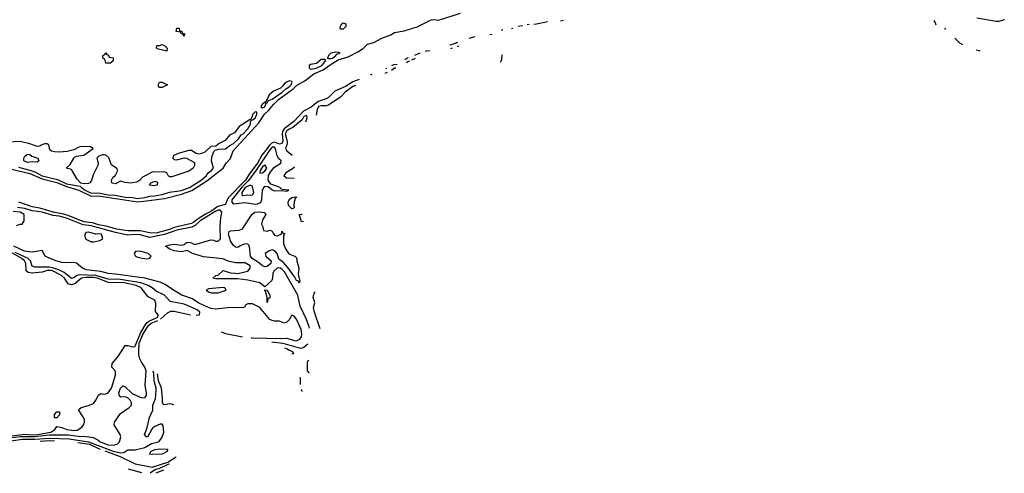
# Model space of a CAD drawing. Header units: inches. Extents: x 2348352 to 2479776, y 460422 to 613655.
# Tile 556 of 590: x 2471667 to 2479713, y 578952 to 582664. Entities that reach past the tile are written whole.
import ezdxf

# ---------------------------------------------------------------- set-up
doc = ezdxf.new("R2010")
doc.units = ezdxf.units.IN
doc.header["$MEASUREMENT"] = 0
doc.layers.add('C4577', color=7, linetype='Continuous')
doc.layers.add('C4578', color=7, linetype='Continuous')

msp = doc.modelspace()

# ---------------------------------------------------------------- linework, layer by layer
at = {"layer": 'C4577', "color": 4}
msp.add_line((2472842.8, 578977.3, 16), (2472779.6, 578951.9, 16), dxfattribs=at)
for points, elevation in [([(2471590, 579241.5), (2471670, 579253.3), (2471790, 579254.6), (2471910, 579267.2), (2472065.8, 579265.8), (2472145.2, 579254.8), (2472213.4, 579253.4), (2472266, 579246), (2472305.5, 579225.5), (2472325.3, 579210), (2472390, 579184.8), (2472430, 579181.8), (2472464, 579190), (2472482.7, 579210), (2472492, 579250), (2472486.6, 579270), (2472439, 579350), (2472442.7, 579370), (2472490, 579442), (2472561.2, 579490), (2472579.3, 579510), (2472579.3, 579530), (2472569.5, 579549.5), (2472550, 579569), (2472530, 579577.2), (2472494, 579574), (2472483.2, 579583.2), (2472476, 579610), (2472489.6, 579650), (2472510, 579667.3), (2472530, 579660.7), (2472585.5, 579605.5), (2472650, 579574), (2472670, 579568.9), (2472690, 579572.7), (2472702, 579590), (2472703.1, 579610), (2472693.1, 579670), (2472701.4, 579790), (2472690, 579820.5), (2472661, 579861), (2472647.8, 579890), (2472640.9, 579920.9), (2472639.2, 579970), (2472642, 580000)], 24), ([(2471601.8, 579258.2), (2471710, 579272.6), (2471770, 579267.6), (2471813.2, 579270), (2471922, 579290), (2471955.3, 579310), (2471970, 579334), (2472010, 579326.8), (2472052, 579310), (2472110, 579302), (2472135.4, 579304.6), (2472175.1, 579330), (2472189.5, 579350), (2472196.2, 579370), (2472196.2, 579390), (2472189.4, 579410), (2472148.7, 579471.3), (2472170, 579491.3), (2472230, 579507.3), (2472270, 579524), (2472289.4, 579550), (2472310, 579591.3), (2472330, 579606), (2472350, 579600.7), (2472370, 579602), (2472390, 579610.5), (2472416.3, 579650), (2472450, 579754), (2472449.1, 579789.1), (2472420.4, 579820.4), (2472422, 579850), (2472471.9, 579908.1), (2472530, 579998), (2472550, 579998), (2472590, 579986), (2472610, 579990.7), (2472613.8, 580000)], 28), ([(2473873.9, 580000), (2473950, 579978), (2473970, 579976.4), (2473990, 579983), (2474008.9, 580000)], 12), ([(2473830.3, 579978.5), (2473850, 579972.3), (2473862.8, 579962.7), (2473896.3, 579950), (2473904.7, 579930), (2473890.6, 579926.5)], 8), ([(2474028.4, 579874.1), (2474014.8, 579865.2), (2474014.8, 579790), (2474030, 579774.8), (2474033.5, 579776.9)], 12), ([(2471574.1, 579214.1), (2471690, 579231.2), (2471790, 579231.2), (2471910, 579240.6), (2472070, 579233.2), (2472230, 579209.6), (2472430, 579132), (2472490, 579119.4), (2472516.6, 579123.4), (2472550, 579143.2), (2472610, 579144.2), (2472690, 579163.5), (2472744, 579196), (2472790, 579205.7), (2472806.3, 579213.7), (2472831.1, 579248.9), (2472843.6, 579290), (2472840.2, 579340.2), (2472830, 579355.3), (2472813.6, 579353.6), (2472770, 579335.1), (2472756.1, 579323.9), (2472746.6, 579313.4), (2472712.5, 579247.5), (2472704, 579250), (2472688, 579270), (2472704.9, 579315.1), (2472727.2, 579410), (2472754.2, 579470), (2472753.7, 579510), (2472775.9, 579564.1), (2472782.8, 579630), (2472781.8, 579650), (2472765.4, 579710), (2472762.1, 579770), (2472757.1, 579787.3)], 16), ([(2472927, 579510.5), (2472910, 579517.2), (2472890, 579519.3), (2472850, 579513.2), (2472839, 579519), (2472832.7, 579532.7), (2472834.5, 579570), (2472824.4, 579650), (2472800.9, 579710), (2472793.1, 579766.1)], 12), ([(2473955.1, 579737.9), (2473958, 579730), (2473957.5, 579679.9)], 8), ([(2473968.2, 579639.1), (2473970, 579636), (2473972.9, 579620.9)], 8), ([(2471834.1, 579216.4), (2471910, 579221.1), (2471951.6, 579217)], 12), ([(2472141.3, 579203.9), (2472237.6, 579190), (2472299.8, 579159.8), (2472325.3, 579150.4)], 12), ([(2472361.8, 579136.9), (2472488.7, 579090), (2472610.6, 579030), (2472750, 579003.1), (2472876.6, 579043.4), (2472946.8, 579087)], 12), ([(2472891.1, 579025.9), (2472876.5, 579023.5), (2472804, 578990), (2472775.6, 578984.4), (2472731.9, 578952.5)], 12), ([(2472664.7, 578956.8), (2472554.9, 578986.2)], 12)]:
    msp.add_lwpolyline(points, dxfattribs=dict(at, elevation=elevation))
for points, elevation in [([(2471950, 579406), (2471950, 579434), (2471970, 579454), (2471990, 579454), (2471994, 579450), (2471992, 579430), (2471970, 579406)], 28), ([(2472750, 579106), (2472728, 579110), (2472739, 579130), (2472770, 579146.8), (2472811.9, 579151.9), (2472874, 579150), (2472871, 579130), (2472830, 579109)], 12)]:
    msp.add_lwpolyline(points, close=True, dxfattribs=dict(at, elevation=elevation))
at = {"layer": 'C4578', "color": 4}
for points, elevation in [([(2471600, 581440), (2471750, 581406.2), (2471850, 581361.2), (2471970, 581331.5), (2472050, 581297.6), (2472150, 581270.1), (2472250, 581220.1), (2472310, 581221.3), (2472630, 581174.6), (2472682.3, 581177.7), (2472850, 581201.5), (2472990, 581236.8), (2473072.5, 581267.5), (2473195.7, 581344.3), (2473330.7, 581449.3), (2473353.7, 581490), (2473390.6, 581529.4), (2473411.1, 581590), (2473620.4, 581819.6), (2473667.1, 581890), (2473700.4, 581919.6), (2473739.7, 581970), (2473783.1, 582010), (2473902.8, 582097.2), (2473930, 582126), (2473996.3, 582163.7), (2474070, 582221.2), (2474147.5, 582252.5), (2474204.4, 582295.6), (2474270, 582334.7), (2474350, 582360.2), (2474435.8, 582404.2), (2474472.5, 582427.5), (2474510, 582462.4), (2474562, 582478), (2474627.4, 582512.6), (2474698.8, 582541.2), (2474730, 582560.2), (2474810, 582572.8), (2474914.7, 582605.3), (2475030, 582664), (2475050, 582666.5), (2475090, 582661.2), (2475270, 582717.8)], 8), ([(2475979.6, 582647.7), (2475970, 582644.2), (2475890, 582626.8), (2475867.7, 582625.8)], 8), ([(2476110, 582658.5), (2476086.7, 582651.3)], 12), ([(2476111.6, 582658.3), (2476110, 582658.5)], 12), ([(2479155.2, 582619.6), (2479146.6, 582650), (2479140.7, 582657.4)], 12), ([(2479490, 582678.4), (2479650, 582650.6), (2479670, 582650.7), (2479710, 582662), (2479713.2, 582670)], 8), ([(2475614, 582580.1), (2475610, 582579.8), (2475603.6, 582576.5)], 8), ([(2475695.5, 582592.6), (2475686.2, 582589.4)], 8), ([(2475776.3, 582613.7), (2475741.7, 582606.9)], 8), ([(2475830.3, 582624.2), (2475830, 582624.1), (2475813, 582620.8)], 8), ([(2479235.8, 582583.5), (2479226.3, 582594.4)], 8), ([(2475387.3, 582524.4), (2475338.5, 582509.6)], 8), ([(2475525.2, 582543), (2475508, 582539.3)], 8), ([(2479373.5, 582457.4), (2479350, 582471.6), (2479309.6, 582512.4)], 8), ([(2475018, 582409.5), (2474990, 582406), (2474979.7, 582402.8)], 8), ([(2475243.6, 582476.4), (2475210, 582462.6), (2475180.7, 582456.3)], 8), ([(2475202.3, 582430.1), (2475186.1, 582426.6)], 12), ([(2475251.5, 582447.2), (2475243.1, 582442.8)], 12), ([(2479517.2, 582407.5), (2479509.2, 582410), (2479484.1, 582414.2)], 8), ([(2474842, 582351.2), (2474830, 582346.9), (2474814.3, 582335.3)], 8), ([(2474852.9, 582325.4), (2474830, 582315), (2474826.9, 582309.3)], 12), ([(2474899, 582346.3), (2474868.6, 582332.5)], 12), ([(2474936.6, 582389.2), (2474917, 582383), (2474893.7, 582370.4)], 8), ([(2475606.1, 582376.2), (2475604, 582336), (2475598.8, 582321.2), (2475593.9, 582316.6)], 12), ([(2474665.5, 582265.7), (2474656.7, 582262.6)], 8), ([(2474741.2, 582267.8), (2474730, 582266.6), (2474703.9, 582247.8)], 12), ([(2474752.6, 582298), (2474724.6, 582295.4), (2474705.5, 582285.6)], 8), ([(2474441, 582175.5), (2474390, 582156.4), (2474330, 582116.8), (2474242, 582078), (2474190, 582026.3), (2474170, 582015.4), (2474105.5, 581994.5), (2474050, 581947.1), (2473985.5, 581914.5), (2473907.4, 581830), (2473829.4, 581770.6), (2473815.5, 581750), (2473810.8, 581730), (2473817.3, 581670), (2473810.1, 581649.9), (2473790, 581646.3), (2473750, 581662.2), (2473730, 581656.4), (2473704.5, 581635.5), (2473690, 581609.8), (2473645.5, 581554.5), (2473610, 581488.8), (2473541.3, 581398.7), (2473511.5, 581350), (2473374.2, 581210), (2473362.2, 581190), (2473349, 581151), (2473285.3, 581134.7), (2473230, 581095.3), (2473186.5, 581073.5), (2473125.1, 581034.9), (2473090, 581006.3), (2473070, 580997.4), (2472930, 580962.5), (2472890, 580946.4), (2472790, 580920.9), (2472737.7, 580917.7), (2472654.9, 580934.9), (2472550, 580935.3), (2472461.2, 580950), (2472373.6, 580973.6), (2472310, 580984.7), (2472261.5, 581001.5), (2472190, 581010.8), (2472062.7, 581062.7), (2472016.2, 581076.2), (2471950, 581086.5), (2471830, 581122.9), (2471770, 581133.3), (2471659, 581170)], 8), ([(2474544.2, 582216.3), (2474531.1, 582209.3)], 8), ([(2474670.9, 582230.4), (2474650.7, 582224.8)], 12), ([(2474410.9, 582125.5), (2474410, 582125.3), (2474390, 582116.4), (2474326.7, 582070), (2474290, 582032), (2474190, 581964.2), (2474170, 581958.4), (2474130, 581959.6), (2474110, 581952.4), (2474097.1, 581930), (2474090.7, 581883.1)], 12), ([(2471656.3, 581456.3), (2471750, 581432.8), (2471790, 581417.7), (2471850, 581385.1), (2471976.9, 581356.9), (2472050, 581321.2), (2472162, 581302), (2472172, 581290), (2472202.3, 581270), (2472250, 581245.4), (2472310, 581247.1), (2472389.9, 581230.1), (2472447.4, 581227.4), (2472530, 581211.9), (2472590, 581208.8), (2472630, 581200.1), (2472690, 581209.4), (2472730, 581220.7), (2472770, 581222.2), (2472830, 581233.1), (2472890, 581252.4), (2472990, 581266.4), (2473055.8, 581290), (2473149.6, 581350), (2473192.6, 581390), (2473208.3, 581411.7), (2473235.6, 581430), (2473249.6, 581450), (2473234.5, 581510), (2473237.2, 581542.8), (2473253.6, 581586.4), (2473264, 581596), (2473295.1, 581604.9), (2473350, 581608.4), (2473385.1, 581634.9), (2473415.1, 581650), (2473454.3, 581690), (2473478, 581722), (2473490, 581727.6), (2473532.1, 581770), (2473554, 581810), (2473553.2, 581826.8), (2473558, 581838), (2473550, 581846), (2473461, 581790), (2473421, 581739), (2473380.5, 581719.5), (2473345.2, 581674.8), (2473298, 581650), (2473270, 581628), (2473230, 581626), (2473179.6, 581580.4), (2473152, 581568), (2473130, 581564), (2473109.3, 581569.3), (2473070, 581593.2), (2473050, 581593.2), (2472962, 581570), (2472921, 581550), (2472918, 581530), (2472930, 581521), (2472950, 581518), (2473014.8, 581534.8), (2473031, 581531), (2473094.2, 581494.2), (2473094.4, 581470), (2473083.1, 581450), (2473050, 581424.7), (2472910, 581377.4), (2472890, 581378), (2472882.7, 581382.7), (2472869, 581410), (2472850, 581419.5), (2472750, 581415.6), (2472670, 581376.2), (2472649.2, 581350.8), (2472625.1, 581334.9), (2472570, 581326.6), (2472530, 581331.1), (2472490, 581343.7), (2472450, 581320.7), (2472425.1, 581325.1), (2472419.5, 581330), (2472416.2, 581350), (2472426.6, 581373.4), (2472450, 581391), (2472469.3, 581430), (2472459, 581450), (2472427.3, 581467.3), (2472417.5, 581477.5), (2472394, 581534), (2472370, 581554), (2472358, 581558), (2472342.5, 581557.5), (2472313.7, 581546.3), (2472296, 581530), (2472308, 581490), (2472305.5, 581470), (2472266.4, 581393.6), (2472253, 581347), (2472242, 581330), (2472230, 581324.4), (2472190, 581321.1), (2472167.5, 581327.5), (2472137.7, 581357.7), (2472090, 581438), (2472046, 581450), (2472080.4, 581479.6), (2472108.7, 581530), (2472119.5, 581540.5), (2472132.1, 581547.9), (2472190, 581556.3), (2472268, 581610), (2472244.7, 581624.7), (2472170, 581625.1), (2472150, 581619.5), (2472110, 581598), (2472054.6, 581585.4), (2471990, 581579.7), (2471950, 581581.6), (2471927.3, 581587.3), (2471916, 581596), (2471909, 581610), (2471908.7, 581630), (2471902, 581642), (2471890, 581648.7), (2471870, 581649), (2471842, 581638), (2471830, 581628), (2471810, 581626), (2471749.3, 581649.3), (2471670, 581667), (2471570, 581660.7)], 12), ([(2474010, 581880.9), (2473990, 581871.1), (2473975.4, 581844.6), (2473899.1, 581780.9), (2473870, 581768.9), (2473850, 581754.8), (2473837.5, 581730), (2473852.7, 581667.3), (2473851.7, 581648.3), (2473839.5, 581610), (2473850.5, 581590), (2473894.8, 581556.3)], 12), ([(2474005.3, 581828.5), (2474013.7, 581850), (2474015.8, 581870), (2474010, 581880.9)], 12), ([(2473912.7, 581456.5), (2473897.5, 581442.5), (2473840.5, 581410), (2473826.4, 581390), (2473846.8, 581370), (2473910, 581366), (2473911.1, 581366.4)], 12), ([(2474034.6, 580140), (2474032.2, 580150), (2474009.7, 580210), (2473959.2, 580319.2), (2473938.5, 580410), (2473830, 580601.3), (2473810, 580623.5), (2473797, 580630), (2473790, 580633.3), (2473770, 580629.7), (2473746.7, 580610), (2473735.8, 580590), (2473732.5, 580547.5), (2473726.8, 580530), (2473670, 580478), (2473629, 580510), (2473530, 580532.3), (2473450, 580543.7), (2473270, 580544), (2473246, 580550), (2473268.4, 580571.6), (2473290, 580574), (2473329.3, 580610.7), (2473390, 580591.3), (2473430, 580591), (2473450, 580586), (2473530, 580607.3), (2473549.4, 580630), (2473549.3, 580650), (2473510, 580673), (2473430, 580674.5), (2473370, 580689), (2473326.3, 580706.3), (2473170, 580723.7), (2473078, 580750), (2473034.6, 580774.6), (2472990, 580765.2), (2472930, 580773.2), (2472888, 580790), (2472858, 580810), (2472890, 580821), (2472930, 580826.8), (2472990, 580818), (2473010, 580824.7), (2473030, 580841), (2473050, 580842.8), (2473070, 580838.8), (2473090, 580826), (2473110, 580826), (2473230, 580862.8), (2473250, 580861), (2473270, 580851.3), (2473290, 580851.3), (2473309, 580871), (2473304, 580970), (2473310, 581042), (2473319.7, 581090), (2473304.9, 581104.9), (2473290, 581106.2), (2473270, 581097), (2473190, 581049.2), (2473142.3, 581017.7), (2473100.6, 580979.4), (2473074, 580966), (2472950, 580941), (2472850, 580905), (2472730, 580882.6), (2472650, 580903.5), (2472610, 580906.2), (2472550, 580901.4), (2472450, 580923.2), (2472250, 580977.2), (2472185.9, 580985.9), (2472050, 581040.2), (2471990, 581055), (2471941.3, 581061.3), (2471850, 581089.8), (2471770, 581099), (2471710, 581118.5), (2471650, 581126.8)], 12), ([(2471640.4, 580979.6), (2471672, 580992), (2471688, 580992), (2471702, 581018), (2471704, 581070), (2471670, 581089.4), (2471614.2, 581094.1)], 16), ([(2473970, 581009.6), (2473957.2, 581057.2), (2473949.7, 581070), (2473966.2, 581073.8), (2473971.8, 581070.8)], 8), ([(2473986.4, 581013.6), (2473970, 581009.6)], 8), ([(2473558.3, 580062.3), (2473561.9, 580061.9), (2473805.4, 580054.6), (2473850, 580057.3), (2473910, 580038), (2473930, 580036.3), (2473956, 580050), (2473969.2, 580070), (2473972.3, 580090), (2473966, 580130), (2473930, 580214), (2473910, 580238), (2473890, 580246), (2473870, 580208.7), (2473850, 580188), (2473836.9, 580183.1), (2473830, 580182), (2473790, 580197.2), (2473750, 580196.2), (2473730, 580201.6), (2473710, 580212), (2473630, 580309.4), (2473570, 580339.5), (2473530, 580338), (2473516, 580330), (2473506.8, 580313.2), (2473490, 580305.2), (2473390, 580308.2), (2473270, 580296.4), (2473230, 580300.4), (2473130, 580343.7), (2473078.8, 580378.8), (2472992.7, 580410), (2472922.9, 580450), (2472856.6, 580496.6), (2472815.3, 580515.3), (2472690, 580547.6), (2472450, 580581.9), (2472390, 580585.7), (2472330, 580602.1), (2472210, 580617.1), (2472179.6, 580630), (2472130, 580672), (2472102.5, 580677.5), (2472045.5, 580674.5), (2472010, 580678), (2471961.2, 580690), (2471890, 580720.9), (2471874, 580730), (2471850, 580775.3), (2471770, 580761.1), (2471706.6, 580770), (2471618.7, 580810)], 16), ([(2472613.8, 580000), (2472655.7, 580104.3), (2472700.9, 580179.1), (2472722.3, 580197.7), (2472795.1, 580230), (2472798, 580250), (2472777, 580277), (2472780.5, 580340.5), (2472770, 580369.3), (2472716.6, 580396.6), (2472659.5, 580470), (2472619.3, 580490), (2472522, 580510), (2472390, 580512.3), (2472303.6, 580550), (2472270, 580554.6), (2472206.7, 580553.3), (2472172.1, 580547.9), (2472117.8, 580502.2), (2472090, 580493.7), (2472063.6, 580503.6), (2472032.2, 580550), (2472007.6, 580570), (2471930, 580611.8), (2471890, 580610.6), (2471850, 580597.7), (2471770, 580591.1), (2471734.7, 580594.7), (2471718.4, 580610), (2471716, 580670), (2471705.4, 580690), (2471683.1, 580710), (2471570, 580775)], 28), ([(2473109.4, 580247), (2473132.3, 580247.7), (2473137, 580250), (2473137.7, 580270), (2473118.3, 580290), (2473010, 580336.8), (2472897, 580357), (2472849.3, 580410), (2472782.2, 580442.3), (2472749.6, 580470), (2472716.2, 580490), (2472656.2, 580510), (2472490, 580536.7), (2472390, 580540.2), (2472290, 580571.6), (2472150, 580576), (2472130.9, 580569.1), (2472110, 580551.2), (2472090, 580546.6), (2472030, 580594.2), (2471993.4, 580613.4), (2471934.6, 580634.6), (2471910, 580638.5), (2471790, 580637.6), (2471768.1, 580648.1), (2471755, 580690), (2471736, 580710), (2471630, 580759.7)], 24), ([(2474122, 580135.4), (2474075.1, 580270), (2474068, 580310), (2474078, 580350), (2474066, 580390), (2474067.3, 580407.3), (2474077.2, 580430), (2474082.7, 580437.9)], 8), ([(2472818.3, 580212.4), (2472875.9, 580264.1), (2472902, 580278), (2472930, 580278.7), (2473062.6, 580247.5)], 24), ([(2472642, 580000), (2472643.6, 580016.4), (2472673.3, 580086.7), (2472701.7, 580138.3), (2472718.9, 580161.1), (2472740.5, 580179.5), (2472795.5, 580201.8)], 24), ([(2473313.8, 580110.3), (2473350, 580094.9), (2473488, 580069.8)], 16), ([(2473726.4, 580027.2), (2473816.6, 580016.6), (2473873.9, 580000)], 12), ([(2474008.9, 580000), (2474021.5, 580011.3)], 12)]:
    msp.add_lwpolyline(points, dxfattribs=dict(at, elevation=elevation))
for points, elevation in [([(2473010, 582528), (2473002, 582542), (2472986, 582550), (2472982, 582562), (2472946, 582566), (2472950, 582594), (2472970, 582594), (2472974, 582574), (2472992, 582570), (2472994, 582554), (2473014, 582550)], 8), ([(2474290, 582586), (2474286, 582590), (2474288, 582610), (2474298, 582630), (2474310, 582638), (2474332, 582630), (2474331.3, 582608.7), (2474310, 582586)], 8), ([(2472870, 582406), (2472790, 582426), (2472786, 582430), (2472787.3, 582452.7), (2472810, 582454), (2472830, 582462), (2472854, 582450), (2472871.6, 582431.6)], 8), ([(2472370, 582308), (2472362, 582342), (2472346, 582350), (2472346, 582370), (2472362, 582378), (2472370, 582394), (2472378, 582378), (2472392.7, 582372.7), (2472398, 582358), (2472431.6, 582351.6), (2472431.6, 582328.4), (2472410, 582308)], 8), ([(2474158, 582338), (2474130, 582337.2), (2474093.4, 582306.6), (2474042.8, 582297.2), (2474032, 582290), (2474031.3, 582270), (2474040.7, 582260.7), (2474050, 582258.8), (2474090, 582268.1), (2474135.1, 582290), (2474156, 582310), (2474159, 582321), (2474168, 582330)], 12), ([(2474250, 582397.2), (2474210, 582389), (2474191, 582370), (2474182, 582350), (2474186, 582346), (2474210, 582345.3), (2474224, 582350), (2474249, 582370), (2474257.2, 582382.8), (2474286, 582390), (2474275.3, 582395.3)], 12), ([(2473870, 582162.7), (2473846.6, 582153.4), (2473830, 582141.2), (2473818, 582122), (2473797.3, 582102.7), (2473741.6, 582078.4), (2473718.8, 582061.2), (2473706.8, 582050), (2473682, 581998), (2473674, 581990), (2473678, 581982), (2473670, 581988), (2473647.3, 581970), (2473638, 581950), (2473650, 581942.8), (2473670, 581952), (2473680.2, 581979.8), (2473690, 581984.7), (2473696.4, 582003.6), (2473702, 582002), (2473730, 582013.4), (2473811.2, 582070), (2473840.6, 582099.4), (2473870, 582113.4), (2473884.5, 582130), (2473892.7, 582152.7), (2473890, 582158)], 12), ([(2472830, 582108.7), (2472808.9, 582108.9), (2472800.4, 582120.4), (2472798, 582130), (2472810, 582154), (2472830, 582152), (2472874, 582130)], 8), ([(2473590, 581908.7), (2473571.3, 581890), (2473562, 581858), (2473554, 581850), (2473562, 581842), (2473570, 581844.7), (2473590, 581858), (2473604, 581890), (2473606, 581906)], 12), ([(2473730, 581619.8), (2473710, 581598.7), (2473594.4, 581425.6), (2473534.9, 581345.1), (2473483.9, 581296.1), (2473399.1, 581190), (2473399.5, 581170), (2473410, 581156.4), (2473510, 581167.2), (2473590, 581153.1), (2473610, 581155.8), (2473630, 581165.5), (2473637.2, 581170), (2473644.5, 581190), (2473651.6, 581268.4), (2473670, 581301), (2473698, 581298), (2473730, 581271), (2473750, 581264), (2473810, 581267.3), (2473850, 581262), (2473866, 581270), (2473813.6, 581273.6), (2473800.2, 581280.2), (2473795.3, 581290), (2473719.3, 581319.3), (2473698.4, 581350), (2473699.3, 581390), (2473717.9, 581422.1), (2473750, 581457.7), (2473802, 581490), (2473803.6, 581510), (2473785.5, 581525.5), (2473770.8, 581550), (2473758.3, 581610), (2473750, 581619.7)], 12), ([(2471810, 581499.3), (2471770, 581500.7), (2471730, 581494), (2471700.9, 581510), (2471700.9, 581530), (2471710, 581546), (2471730, 581564.7), (2471750, 581562), (2471765.8, 581545.8), (2471814.8, 581530), (2471822.8, 581510)], 12), ([(2473673.8, 581473.8), (2473650, 581460.7), (2473630.7, 581430), (2473630, 581406.8), (2473650, 581410.7), (2473671.8, 581430), (2473686, 581450)], 16), ([(2472763.6, 581303.6), (2472728.7, 581310), (2472739, 581330), (2472770, 581341.6), (2472793.4, 581333.4), (2472790, 581309.6)], 12), ([(2473550, 581309.2), (2473510, 581289.4), (2473481.7, 581250), (2473481, 581230), (2473490, 581226.4), (2473530, 581231), (2473550, 581227.7), (2473570, 581231.3), (2473579.3, 581250), (2473570, 581298), (2473564.7, 581304.7)], 16), ([(2473890, 581117.4), (2473864.4, 581144.4), (2473859.8, 581170), (2473870, 581192.9), (2473890, 581208.8), (2473915.3, 581215.3), (2473930.4, 581210.4), (2473919.1, 581200.9), (2473909.1, 581170.9), (2473906.4, 581146.4), (2473910, 581128), (2473902, 581118)], 8), ([(2473690, 580934), (2473710, 580942), (2473719.6, 580939.6), (2473730, 580934), (2473736.9, 580916.9), (2473750, 580902), (2473770, 580896), (2473806, 580910), (2473808, 580930), (2473812.7, 580932.7), (2473818, 580918), (2473830, 580914), (2473830.9, 580910.9), (2473822, 580898), (2473822.8, 580830), (2473838.8, 580790), (2473867.1, 580747.1), (2473914, 580730), (2473930, 580714), (2473931, 580690), (2473946.8, 580630), (2473942.8, 580582.8), (2473956.9, 580523.1), (2473950, 580508), (2473944, 580524), (2473930, 580529.2), (2473916.5, 580556.5), (2473857.5, 580637.5), (2473818.6, 580678.6), (2473784.5, 580704.5), (2473772, 580752), (2473752.5, 580772.5), (2473730, 580781.2), (2473702, 580770), (2473672, 580750), (2473678, 580730), (2473721, 580690), (2473718.8, 580670), (2473690, 580643.7), (2473670, 580641.2), (2473650, 580649.2), (2473617.7, 580677.7), (2473567, 580710), (2473552, 580730), (2473544, 580804), (2473539, 580819), (2473530, 580828), (2473510, 580829), (2473467.7, 580812.3), (2473450, 580799), (2473430, 580802), (2473410, 580819), (2473390, 580855.3), (2473372.7, 580910), (2473379, 580930), (2473390, 580937.3), (2473459.5, 580940.5), (2473487, 580953), (2473566.6, 581073.4), (2473588, 581090), (2473630, 581092.7), (2473666, 581086), (2473678, 581070), (2473650, 581026), (2473642, 580990), (2473654, 580970), (2473658, 580938)], 8), ([(2472230, 580924), (2472210, 580922), (2472203.5, 580916.5), (2472198, 580910), (2472198, 580890), (2472207.7, 580867.7), (2472250, 580846.8), (2472270, 580846.8), (2472322, 580858), (2472346, 580870), (2472335.3, 580910), (2472310, 580912.7), (2472290, 580909)], 16), ([(2472650, 580768.7), (2472612, 580768), (2472602, 580750), (2472612, 580730), (2472623.5, 580723.5), (2472668.4, 580711.6), (2472710, 580706.8), (2472730, 580712), (2472742, 580730), (2472718, 580750)], 16), ([(2473330, 580473.3), (2473210, 580461.2), (2473191.3, 580450), (2473210, 580436), (2473234, 580430), (2473290, 580428.5), (2473354, 580450), (2473342, 580470)], 16), ([(2473690, 580348.7), (2473689, 580390), (2473678, 580438), (2473670, 580446), (2473670, 580454), (2473690, 580452), (2473711, 580410), (2473710, 580386), (2473698, 580382)], 12)]:
    msp.add_lwpolyline(points, close=True, dxfattribs=dict(at, elevation=elevation))

doc.saveas('drawing.dxf')
